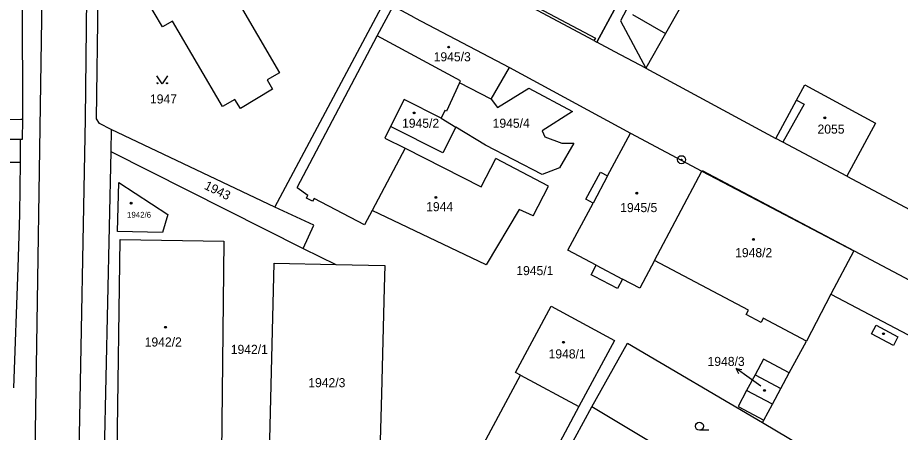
# Model space of a CAD drawing. Extents: x -593183 to -588034, y -1130415 to -1124994.
# Drawn here: x -590624.6 to -590459.1, y -1128689.4 to -1128611.7 of the extents above; entities that cross this region are included whole.
import ezdxf

# ---------------------------------------------------------------- set-up
doc = ezdxf.new("R2010")
doc.units = 0
for name, color, linetype in [('Vrstva 1', 7, 'Continuous'), ('Vrstva 16', 7, 'Continuous'), ('Vrstva 18', 7, 'Continuous'), ('Vrstva 19', 7, 'Continuous'), ('Vrstva 24', 7, 'Continuous'), ('Vrstva 25', 7, 'Continuous'), ('Vrstva 27', 7, 'Continuous'), ('Vrstva 4', 7, 'Continuous')]:
    doc.layers.add(name, color=color, linetype=linetype)

msp = doc.modelspace()

# ---------------------------------------------------------------- linework, layer by layer
at = {"layer": 'Vrstva 1'}
for p, q in [((-590609.86, -1128630.67), (-590609.43, -1128602.35)), ((-590611.7, -1128605.86), (-590611.94, -1128630.65)), ((-590584.72, -1128606.29), (-590575.53, -1128622.04)), ((-590623.46, -1128832.72), (-590620, -1128606.77)), ((-590597.44, -1128613.43), (-590600.59, -1128608.11)), ((-590623.8, -1128608.52), (-590623.73, -1128630.81)), ((-590576.42, -1128647.23), (-590555.89, -1128608.81)), ((-590557.18, -1128615.12), (-590554.19, -1128609.54)), ((-590550.12, -1128611.73), (-590554.19, -1128609.54)), ((-590516.55, -1128616), (-590529.96, -1128608.88)), ((-590500.29, -1128609.75), (-590503.13, -1128614.7)), ((-590512.69, -1128610.18), (-590516.03, -1128616.28)), ((-590503.52, -1128614.48), (-590509.28, -1128611.16)), ((-590595.55, -1128612.35), (-590597.44, -1128613.43)), ((-590586.22, -1128628.33), (-590595.55, -1128612.35)), ((-590550.12, -1128611.73), (-590532.41, -1128621.06)), ((-590503.13, -1128614.7), (-590506.81, -1128621.18)), ((-590503.13, -1128614.7), (-590503.52, -1128614.48)), ((-590572.22, -1128643.55), (-590557.18, -1128615.12)), ((-590541.55, -1128623.55), (-590557.18, -1128615.12)), ((-590516.55, -1128616), (-590516.03, -1128616.28)), ((-590512.64, -1128618.08), (-590516.03, -1128616.28)), ((-590506.81, -1128621.18), (-590512.64, -1128618.08)), ((-590535.85, -1128626.99), (-590532.41, -1128621.06)), ((-590532.41, -1128621.06), (-590509.72, -1128633.38)), ((-590506.81, -1128621.18), (-590482.46, -1128634.34)), ((-590575.53, -1128622.04), (-590577.84, -1128623.37)), ((-590577.84, -1128623.37), (-590576.83, -1128625.13)), ((-590541.74, -1128623.9), (-590544.2, -1128629.26)), ((-590541.74, -1128623.9), (-590541.55, -1128623.55)), ((-590535.85, -1128626.99), (-590541.74, -1128623.9)), ((-590478.54, -1128627.14), (-590476.99, -1128624.3)), ((-590476.99, -1128624.3), (-590463.74, -1128631.48)), ((-590576.83, -1128625.13), (-590582.83, -1128628.7)), ((-590534.64, -1128628.56), (-590528.73, -1128624.91)), ((-590528.73, -1128624.91), (-590520.54, -1128629.27)), ((-590583.89, -1128627.02), (-590586.22, -1128628.33)), ((-590582.83, -1128628.7), (-590583.89, -1128627.02)), ((-590552.13, -1128627.05), (-590554.69, -1128632.11)), ((-590545.19, -1128630.56), (-590552.13, -1128627.05)), ((-590535.85, -1128626.99), (-590534.64, -1128628.56)), ((-590482.46, -1128634.34), (-590478.54, -1128627.14)), ((-590544.52, -1128629.11), (-590545.19, -1128630.56)), ((-590544.2, -1128629.26), (-590544.52, -1128629.11)), ((-590520.54, -1128629.27), (-590526.23, -1128632.94)), ((-590623.73, -1128630.81), (-590623.76, -1128634.51)), ((-590611.94, -1128630.65), (-590613.81, -1128725.7)), ((-590609.29, -1128631.57), (-590609.86, -1128630.67)), ((-590545.19, -1128630.56), (-590542.47, -1128632.22)), ((-590463.74, -1128631.48), (-590469.14, -1128641.44)), ((-590607.07, -1128632.65), (-590609.29, -1128631.57)), ((-590607.07, -1128632.65), (-590607.16, -1128636.79)), ((-590576.42, -1128647.23), (-590607.07, -1128632.65)), ((-590554.69, -1128632.11), (-590555.78, -1128634.26)), ((-590544.91, -1128637.03), (-590554.69, -1128632.11)), ((-590542.47, -1128632.22), (-590544.91, -1128637.03)), ((-590536.89, -1128635.63), (-590542.47, -1128632.22)), ((-590526.23, -1128632.94), (-590525.74, -1128634.06)), ((-590624.14, -1128634.51), (-590631.43, -1128634.6)), ((-590624.14, -1128634.51), (-590624.15, -1128638.44)), ((-590623.76, -1128634.51), (-590624.14, -1128634.51)), ((-590555.78, -1128634.26), (-590551.95, -1128636.19)), ((-590525.74, -1128634.06), (-590522.6, -1128635.2)), ((-590514, -1128641.37), (-590509.72, -1128633.38)), ((-590509.72, -1128633.38), (-590496.31, -1128640.45)), ((-590481.13, -1128635.05), (-590482.46, -1128634.34)), ((-590551.95, -1128636.19), (-590537.71, -1128643.39)), ((-590526.24, -1128641.08), (-590536.89, -1128635.63)), ((-590520.34, -1128635.22), (-590523.01, -1128639.86)), ((-590522.6, -1128635.2), (-590520.34, -1128635.22)), ((-590469.14, -1128641.44), (-590481.13, -1128635.05)), ((-590607.16, -1128636.79), (-590608.53, -1128701.12)), ((-590607.16, -1128636.79), (-590571.06, -1128654.99)), ((-590537.71, -1128643.39), (-590534.97, -1128638.11)), ((-590525.08, -1128643.28), (-590534.97, -1128638.11)), ((-590624.15, -1128638.8), (-590624.28, -1128648.56)), ((-590624.15, -1128638.44), (-590624.15, -1128638.8)), ((-590523.01, -1128639.86), (-590526.24, -1128641.08)), ((-590518.04, -1128645.74), (-590515.32, -1128640.66)), ((-590515.32, -1128640.66), (-590514, -1128641.37)), ((-590505.18, -1128657.24), (-590496.31, -1128640.45)), ((-590496.31, -1128640.45), (-590496.27, -1128640.37)), ((-590496.27, -1128640.37), (-590467.73, -1128655.38)), ((-590605.87, -1128651.76), (-590605.62, -1128642.57)), ((-590605.62, -1128642.57), (-590596.48, -1128648.58)), ((-590469.14, -1128641.44), (-590444.75, -1128654.36)), ((-590572.22, -1128643.55), (-590570.2, -1128644.98)), ((-590527.93, -1128648.84), (-590525.08, -1128643.28)), ((-590570.48, -1128645.51), (-590570.2, -1128644.98)), ((-590569.32, -1128646.12), (-590570.48, -1128645.51)), ((-590569.04, -1128645.58), (-590569.32, -1128646.12)), ((-590559.57, -1128650.53), (-590569.04, -1128645.58)), ((-590516.72, -1128646.45), (-590518.04, -1128645.74)), ((-590569.05, -1128650.61), (-590576.42, -1128647.23)), ((-590558.15, -1128647.82), (-590559.57, -1128650.53)), ((-590536.77, -1128658.01), (-590558.15, -1128647.82)), ((-590530.6, -1128647.66), (-590536.77, -1128658.01)), ((-590527.93, -1128648.84), (-590530.6, -1128647.66)), ((-590521.42, -1128655.27), (-590516.72, -1128646.45)), ((-590624.28, -1128648.56), (-590624.57, -1128658.59)), ((-590596.48, -1128648.58), (-590597.43, -1128651.99)), ((-590571.06, -1128654.99), (-590569.05, -1128650.61)), ((-590597.43, -1128651.99), (-590605.87, -1128651.76)), ((-590605.98, -1128697.07), (-590605.41, -1128653.29)), ((-590605.41, -1128653.29), (-590585.98, -1128653.62)), ((-590585.98, -1128653.62), (-590586.42, -1128697.22)), ((-590571.06, -1128654.99), (-590564.93, -1128657.95)), ((-590516.11, -1128658.08), (-590521.42, -1128655.27)), ((-590467.8, -1128655.41), (-590472.12, -1128663.54)), ((-590467.8, -1128655.41), (-590467.73, -1128655.38)), ((-590467.73, -1128655.38), (-590436.07, -1128672.27)), ((-590577.49, -1128698.32), (-590576.52, -1128657.69)), ((-590576.52, -1128657.69), (-590564.93, -1128657.95)), ((-590564.93, -1128657.95), (-590555.79, -1128658.16)), ((-590505.18, -1128657.24), (-590507.92, -1128662.41)), ((-590487.59, -1128666.54), (-590505.18, -1128657.24)), ((-590624.57, -1128658.59), (-590625.4, -1128681.08)), ((-590555.79, -1128658.16), (-590555.9, -1128662.32)), ((-590517.07, -1128659.89), (-590516.11, -1128658.08)), ((-590516.47, -1128660.21), (-590517.07, -1128659.89)), ((-590512.16, -1128662.49), (-590516.47, -1128660.21)), ((-590511.22, -1128660.69), (-590512.16, -1128662.49)), ((-590507.92, -1128662.41), (-590511.22, -1128660.69)), ((-590555.9, -1128662.32), (-590556.4, -1128682.19)), ((-590472.12, -1128663.54), (-590476.71, -1128672.32)), ((-590531.26, -1128678.18), (-590524.59, -1128665.78)), ((-590524.59, -1128665.78), (-590512.68, -1128672.21)), ((-590488.01, -1128667.34), (-590487.59, -1128666.54)), ((-590485.22, -1128668.82), (-590488.01, -1128667.34)), ((-590484.79, -1128668.03), (-590485.22, -1128668.82)), ((-590476.71, -1128672.32), (-590484.79, -1128668.03)), ((-590512.68, -1128672.21), (-590519.36, -1128684.56)), ((-590516.92, -1128684.66), (-590510.27, -1128672.7)), ((-590510.27, -1128672.7), (-590484.94, -1128687.57)), ((-590479.93, -1128678.29), (-590476.71, -1128672.32)), ((-590484.74, -1128675.69), (-590486.32, -1128678.62)), ((-590479.93, -1128678.29), (-590484.74, -1128675.69)), ((-590544.88, -1128705.81), (-590530.33, -1128678.68)), ((-590530.33, -1128678.68), (-590531.26, -1128678.18)), ((-590530.33, -1128678.68), (-590519.36, -1128684.56)), ((-590486.32, -1128678.62), (-590487.91, -1128681.55)), ((-590481.51, -1128681.22), (-590479.93, -1128678.29)), ((-590556.4, -1128682.19), (-590556.84, -1128699.34)), ((-590487.91, -1128681.55), (-590489.53, -1128684.55)), ((-590483.09, -1128684.15), (-590481.51, -1128681.22)), ((-590484.71, -1128687.15), (-590483.09, -1128684.15)), ((-590519.36, -1128684.56), (-590533.96, -1128711.8)), ((-590523.03, -1128695.81), (-590516.92, -1128684.66)), ((-590481.46, -1128705.83), (-590516.92, -1128684.66)), ((-590489.53, -1128684.55), (-590484.71, -1128687.15)), ((-590484.94, -1128687.57), (-590484.71, -1128687.15)), ((-590484.94, -1128687.57), (-590468.2, -1128697.49))]:
    msp.add_line(p, q, dxfattribs=at)
at = {"layer": 'Vrstva 16'}
msp.add_line((-590485.24, -1128680.76), (-590487.44, -1128679.21), dxfattribs=at)
at = {"layer": 'Vrstva 24'}
for radius in [0.75, 0.0903]:
    msp.add_circle((-590500.12, -1128638.32), radius, dxfattribs=at)
at = {"layer": 'Vrstva 25'}
for p, q in [((-590487.44, -1128679.21), (-590489.89, -1128677.48)), ((-590495.02, -1128689.02), (-590496.77, -1128689.02))]:
    msp.add_line(p, q, dxfattribs=at)
for points in [[(-590596.51, -1128622.6), (-590597.51, -1128624.1), (-590598.51, -1128622.6)], [(-590489.36, -1128678.47), (-590489.89, -1128677.48), (-590488.79, -1128677.65)]]:
    msp.add_lwpolyline(points, dxfattribs=at)
for centre, radius in [((-590543.79, -1128617.21), 0.175), ((-590543.79, -1128617.21), 0.15), ((-590598.41, -1128624), 0.1), ((-590596.61, -1128624), 0.1), ((-590550.28, -1128629.57), 0.175), ((-590550.28, -1128629.57), 0.15), ((-590473.25, -1128630.47), 0.175), ((-590473.25, -1128630.47), 0.15), ((-590508.53, -1128644.59), 0.175), ((-590508.53, -1128644.59), 0.15), ((-590603.35, -1128646.49), 0.175), ((-590603.35, -1128646.49), 0.15), ((-590546.17, -1128645.39), 0.175), ((-590546.17, -1128645.39), 0.15), ((-590486.65, -1128653.26), 0.175), ((-590486.65, -1128653.26), 0.15), ((-590596.9, -1128669.74), 0.175), ((-590596.9, -1128669.74), 0.15), ((-590462.26, -1128670.94), 0.175), ((-590522.27, -1128672.55), 0.175), ((-590522.27, -1128672.55), 0.15), ((-590484.56, -1128681.56), 0.175), ((-590484.56, -1128681.56), 0.15), ((-590496.77, -1128688.27), 0.75)]:
    msp.add_circle(centre, radius, dxfattribs=at)
at = {"layer": 'Vrstva 27'}
for p, q in [((-590502.7, -1128595.33), (-590511.55, -1128612.32)), ((-590516.03, -1128616.28), (-590512.69, -1128610.18)), ((-590511.55, -1128612.32), (-590506.81, -1128621.18)), ((-590512.64, -1128618.08), (-590516.03, -1128616.28)), ((-590506.81, -1128621.18), (-590512.64, -1128618.08))]:
    msp.add_line(p, q, dxfattribs=at)
at = {"layer": 'Vrstva 4'}
for p, q in [((-590529.24, -1128608.67), (-590516.24, -1128615.58)), ((-590516.24, -1128615.58), (-590516.55, -1128616)), ((-590477.14, -1128627.91), (-590481.13, -1128635.05)), ((-590478.54, -1128627.14), (-590477.14, -1128627.91)), ((-590624.03, -1128630.82), (-590631.49, -1128630.95)), ((-590623.73, -1128630.81), (-590624.03, -1128630.82)), ((-590551.95, -1128636.19), (-590558.15, -1128647.82)), ((-590632.86, -1128638.74), (-590624.15, -1128638.8)), ((-590514, -1128641.37), (-590516.72, -1128646.45)), ((-590496.31, -1128640.45), (-590467.8, -1128655.41)), ((-590516.11, -1128658.08), (-590511.22, -1128660.69)), ((-590472.12, -1128663.54), (-590447.8, -1128676.37)), ((-590464.47, -1128670.98), (-590463.6, -1128669.36)), ((-590463.6, -1128669.36), (-590459.53, -1128671.55)), ((-590460.37, -1128673.14), (-590464.47, -1128670.98)), ((-590459.53, -1128671.55), (-590460.37, -1128673.14)), ((-590486.32, -1128678.62), (-590481.51, -1128681.22)), ((-590483.09, -1128684.15), (-590487.91, -1128681.55))]:
    msp.add_line(p, q, dxfattribs=at)

# ---------------------------------------------------------------- texts
at = {"layer": 'Vrstva 16'}
msp.add_text('1948/3', height=1.7, dxfattribs=at).set_placement((-590495.24, -1128676.98))
at = {"layer": 'Vrstva 18'}
for s, p in [('1947', (-590599.8, -1128627.79)), ('1945/4', (-590535.54, -1128632.34)), ('1945/1', (-590531.1, -1128659.96)), ('1942/1', (-590584.65, -1128674.72)), ('1942/3', (-590570.11, -1128680.96))]:
    msp.add_text(s, height=1.7, dxfattribs=at).set_placement(p)
msp.add_text('1943', height=1.7, rotation=333.8384, dxfattribs=at).set_placement((-590589.77, -1128643.73))
at = {"layer": 'Vrstva 19'}
for s, height, p in [('1945/3', 1.7, (-590546.6, -1128619.89)), ('1945/2', 1.7, (-590552.53, -1128632.34)), ('2055', 1.7, (-590474.62, -1128633.44)), ('1944', 1.7, (-590548.01, -1128647.98)), ('1945/5', 1.7, (-590511.62, -1128648.15)), ('1942/6', 1.1, (-590604.1, -1128649.2)), ('1948/2', 1.7, (-590490.07, -1128656.6)), ('1942/2', 1.7, (-590600.79, -1128673.34)), ('1948/1', 1.7, (-590525.05, -1128675.57)), ('1948/3', 0.01, (-590485.24, -1128680.76))]:
    msp.add_text(s, height=height, dxfattribs=at).set_placement(p)

doc.saveas('drawing.dxf')
